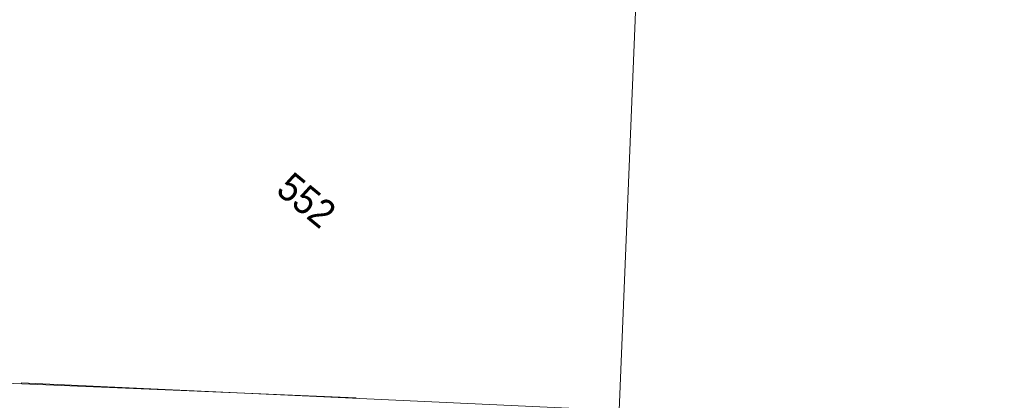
# Model space of a CAD drawing. Header units: metres. Extents: x -740 to 758, y -633 to 854.
# Tile 795 of 1056: x -123 to -84, y 327 to 342. Entities that reach past the tile are written whole.
import ezdxf

# ---------------------------------------------------------------- set-up
doc = ezdxf.new("R2010")
doc.units = ezdxf.units.M
doc.header["$MEASUREMENT"] = 0
doc.layers.add('Grundkarte.LOVION', color=7, linetype='Continuous')
doc.layers.add('Grundkarte_Text.LOVION', color=7, linetype='Continuous')
doc.styles.add('ERSTELLTER_STIL_1', font='arial.ttf')

msp = doc.modelspace()

# ---------------------------------------------------------------- linework, layer by layer
at = {"layer": 'Grundkarte.LOVION', "color": 253, "linetype": 'Continuous', "lineweight": 18}
for points in [[(-109.198, 327.159), (-126.53, 327.888), (-126.071, 341.026), (-126.53, 327.888), (-131.842, 328.107), (-133.053, 328.403), (-134.293, 328.991), (-135.172, 329.821), (-177.194, 331.565), (-176.558, 346.228), (-130.152, 344.381), (-176.558, 346.228), (-182.877, 346.467), (-202.132, 347.215), (-297.4, 350.934), (-310.368, 351.469), (-314.252, 351.592)], [(-67.518, 324.279), (-67.939, 324.356), (-95.902, 326.499), (-98.784, 326.661), (-122.447, 327.746)]]:
    msp.add_lwpolyline(points, dxfattribs=at)
at = {"layer": 'Grundkarte.LOVION', "color": 8, "linetype": 'Continuous', "lineweight": 18}
for points in [[(-67.518, 324.279), (-67.939, 324.356), (-95.902, 326.499), (-98.784, 326.661), (-98.113, 343.071), (-63.78, 341.669), (-63.769, 338.537), (-64.163, 328.361), (-63.769, 338.537), (-56.028, 338.26), (-63.769, 338.537), (-63.78, 341.669), (-53.545, 341.281), (-63.78, 341.669), (-98.113, 343.071), (-106.568, 343.397), (-125.946, 344.192), (-143.304, 344.889)], [(-143.304, 344.889), (-125.946, 344.192), (-126.432, 331.021), (-125.946, 344.192), (-106.568, 343.397), (-98.113, 343.071), (-98.784, 326.661), (-122.447, 327.746), (-98.784, 326.661), (-95.902, 326.499), (-67.939, 324.356), (-67.518, 324.279)], [(-109.198, 327.159), (-126.53, 327.888), (-126.071, 341.026)], [(-98.496, 318.363), (-98.853, 318.387), (-103.761, 318.706), (-130.561, 319.839), (-182.524, 322), (-203, 322.835), (-202.816, 327.907), (-202.648, 332.239), (-202.656, 332.622), (-177.194, 331.565), (-135.172, 329.821), (-134.293, 328.991), (-133.053, 328.403), (-131.842, 328.107), (-126.53, 327.888), (-109.198, 327.159)], [(-98.496, 318.363), (-98.853, 318.387), (-103.761, 318.706), (-130.561, 319.839), (-182.524, 322), (-182.703, 327.154), (-202.816, 327.907), (-202.648, 332.239), (-202.656, 332.622), (-177.194, 331.565), (-135.172, 329.821), (-134.293, 328.991), (-133.053, 328.403), (-131.842, 328.107), (-126.53, 327.888), (-109.198, 327.159)], [(-122.447, 327.746), (-98.784, 326.661), (-95.902, 326.499), (-67.939, 324.356), (-67.518, 324.279)]]:
    msp.add_lwpolyline(points, dxfattribs=at)

# ---------------------------------------------------------------- texts
at = {"layer": 'Grundkarte_Text.LOVION', "color": 7, "linetype": 'Continuous', "lineweight": 13, "insert": (-112.429, 335.274), "char_height": 1.12431, "attachment_point": 7, "rotation": 320.5849, "style": 'ERSTELLTER_STIL_1'}
msp.add_mtext('{\\A1;\\W0.89450x;552}', dxfattribs=at)

doc.saveas('drawing.dxf')
